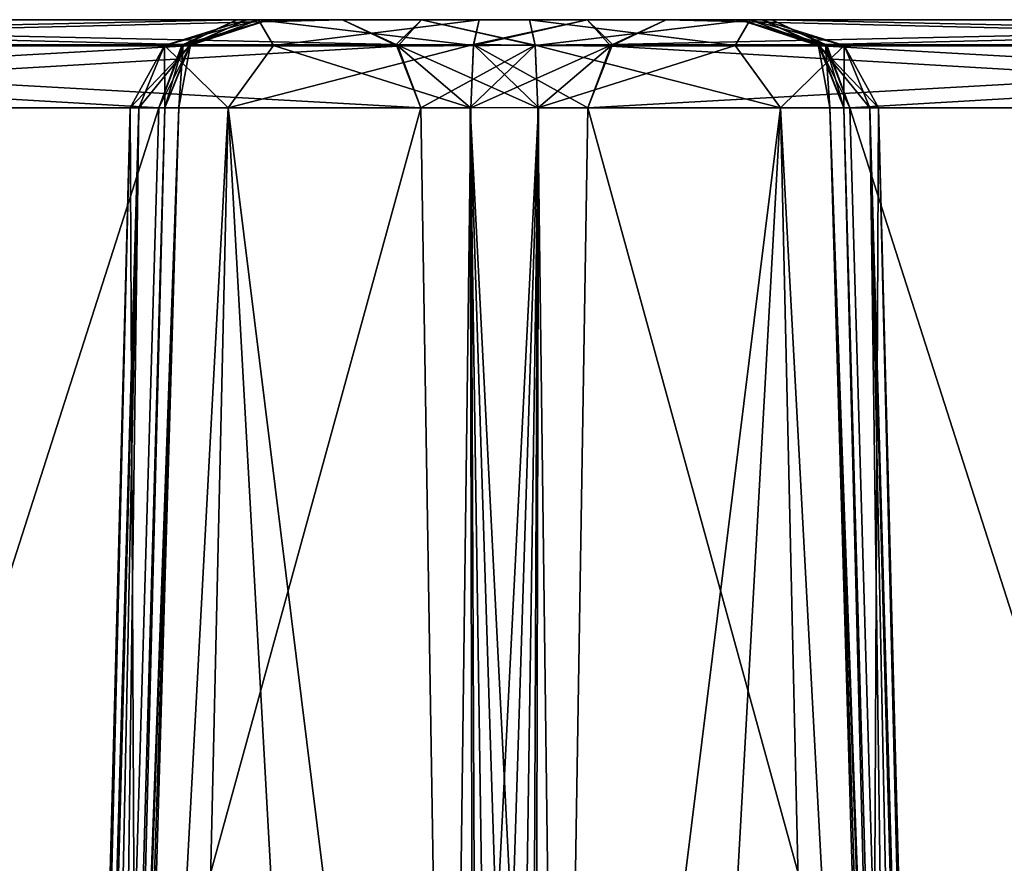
# Model space of a CAD drawing. Header units: inches. Extents: x -10 to 10, y -2.3 to 4.3.
# Tile 347 of 656: x -6.661 to -6.334, y 0.57 to 0.85. Entities that reach past the tile are written whole.
import ezdxf

# ---------------------------------------------------------------- set-up
doc = ezdxf.new("R2010")
doc.units = ezdxf.units.IN
doc.header["$LTSCALE"] = 65.185185
doc.header["$MEASUREMENT"] = 0
for name, color, linetype in [('7328', 7, 'CONTINUOUS'), ('7329', 7, 'CONTINUOUS'), ('7330', 7, 'CONTINUOUS'), ('7331', 7, 'CONTINUOUS'), ('7332', 7, 'CONTINUOUS'), ('7333', 7, 'CONTINUOUS'), ('7334', 7, 'CONTINUOUS'), ('7335', 7, 'CONTINUOUS'), ('7336', 7, 'CONTINUOUS'), ('7337', 7, 'CONTINUOUS'), ('7342', 7, 'CONTINUOUS'), ('7348', 7, 'CONTINUOUS'), ('7349', 7, 'CONTINUOUS'), ('7387', 7, 'CONTINUOUS'), ('7388', 7, 'CONTINUOUS'), ('7389', 7, 'CONTINUOUS'), ('7390', 7, 'CONTINUOUS'), ('7391', 7, 'CONTINUOUS'), ('7392', 7, 'CONTINUOUS'), ('7393', 7, 'CONTINUOUS'), ('7394', 7, 'CONTINUOUS'), ('7395', 7, 'CONTINUOUS'), ('7410', 7, 'CONTINUOUS'), ('7411', 7, 'CONTINUOUS'), ('7412', 7, 'CONTINUOUS'), ('7413', 7, 'CONTINUOUS'), ('7414', 7, 'CONTINUOUS'), ('7415', 7, 'CONTINUOUS'), ('7416', 7, 'CONTINUOUS'), ('7417', 7, 'CONTINUOUS'), ('7418', 7, 'CONTINUOUS'), ('7433', 7, 'CONTINUOUS'), ('7434', 7, 'CONTINUOUS'), ('7457', 7, 'CONTINUOUS'), ('7458', 7, 'CONTINUOUS'), ('7459', 7, 'CONTINUOUS'), ('7460', 7, 'CONTINUOUS'), ('7461', 7, 'CONTINUOUS'), ('7462', 7, 'CONTINUOUS'), ('7463', 7, 'CONTINUOUS'), ('7464', 7, 'CONTINUOUS')]:
    doc.layers.add(name, color=color, linetype=linetype)

msp = doc.modelspace()

# ---------------------------------------------------------------- linework, layer by layer
at = {"layer": '7328', "linetype": 'CONTINUOUS'}
for points in [[(-6.38527, 0.82079, 1.70268), (-6.35102, -0.355, 1.70493), (-6.02776, 0.82079, 1.08346), (-6.38527, 0.82079, 1.70268)], [(-6.35102, -0.355, 1.70493), (-6.00869, -0.355, 1.112), (-6.02776, 0.82079, 1.08346), (-6.35102, -0.355, 1.70493)]]:
    msp.add_3dface(points, dxfattribs=at)
at = {"layer": '7329', "linetype": 'CONTINUOUS'}
for points in [[(-6.05374, 0.85, 1.06846), (-6.41124, 0.85, 1.68768), (-6.39339, 0.8418, 1.69799), (-6.05374, 0.85, 1.06846)], [(-6.05374, 0.85, 1.06846), (-6.39339, 0.8418, 1.69799), (-6.03533, 0.84118, 1.07909), (-6.05374, 0.85, 1.06846)], [(-6.39339, 0.8418, 1.69799), (-6.38527, 0.82079, 1.70268), (-6.03533, 0.84118, 1.07909), (-6.39339, 0.8418, 1.69799)], [(-6.38527, 0.82079, 1.70268), (-6.02776, 0.82079, 1.08346), (-6.03533, 0.84118, 1.07909), (-6.38527, 0.82079, 1.70268)]]:
    msp.add_3dface(points, dxfattribs=at)
at = {"layer": '7330', "linetype": 'CONTINUOUS'}
for points in [[(-6.41124, 0.85, 1.68768), (-6.42186, 0.85, 1.7241), (-6.39339, 0.8418, 1.69799), (-6.41124, 0.85, 1.68768)], [(-6.42186, 0.85, 1.7241), (-6.41453, 0.85, 1.76132), (-6.39525, 0.84118, 1.75238), (-6.42186, 0.85, 1.7241)], [(-6.42186, 0.85, 1.7241), (-6.39525, 0.84118, 1.75238), (-6.39339, 0.8418, 1.69799), (-6.42186, 0.85, 1.7241)], [(-6.39525, 0.84118, 1.75238), (-6.38732, 0.82079, 1.7487), (-6.39339, 0.8418, 1.69799), (-6.39525, 0.84118, 1.75238)], [(-6.39339, 0.8418, 1.69799), (-6.38732, 0.82079, 1.7487), (-6.39192, 0.82088, 1.72544), (-6.39339, 0.8418, 1.69799)], [(-6.38527, 0.82079, 1.70268), (-6.39339, 0.8418, 1.69799), (-6.39192, 0.82088, 1.72544), (-6.38527, 0.82079, 1.70268)]]:
    msp.add_3dface(points, dxfattribs=at)
at = {"layer": '7331', "linetype": 'CONTINUOUS'}
for points in [[(-6.35753, -0.35522, 1.72569), (-6.35102, -0.355, 1.70493), (-6.39192, 0.82088, 1.72544), (-6.35753, -0.35522, 1.72569)], [(-6.35102, -0.355, 1.70493), (-6.38527, 0.82079, 1.70268), (-6.39192, 0.82088, 1.72544), (-6.35102, -0.355, 1.70493)], [(-6.38732, 0.82079, 1.7487), (-6.35753, -0.35522, 1.72569), (-6.39192, 0.82088, 1.72544), (-6.38732, 0.82079, 1.7487)], [(-6.35753, -0.35522, 1.72569), (-6.38732, 0.82079, 1.7487), (-6.37085, 0.2322, 1.74793), (-6.35753, -0.35522, 1.72569)]]:
    msp.add_3dface(points, dxfattribs=at)
at = {"layer": '7332', "linetype": 'CONTINUOUS'}
for points in [[(-6.48893, 0.82079, 1.92469), (-6.48136, 0.2322, 1.93935), (-6.40834, 0.82079, 1.8848), (-6.48893, 0.82079, 1.92469)], [(-6.48136, 0.2322, 1.93935), (-6.47384, -0.355, 1.95375), (-6.40834, 0.82079, 1.8848), (-6.48136, 0.2322, 1.93935)], [(-6.47384, -0.355, 1.95375), (-6.38149, -0.355, 1.90088), (-6.40834, 0.82079, 1.8848), (-6.47384, -0.355, 1.95375)], [(-6.38149, -0.355, 1.90088), (-6.345, -0.355, 1.80097), (-6.40834, 0.82079, 1.8848), (-6.38149, -0.355, 1.90088)], [(-6.345, -0.355, 1.80097), (-6.37579, 0.82079, 1.80097), (-6.40834, 0.82079, 1.8848), (-6.345, -0.355, 1.80097)], [(-6.38732, 0.82079, 1.7487), (-6.37871, 0.82079, 1.77421), (-6.37085, 0.2322, 1.74793), (-6.38732, 0.82079, 1.7487)], [(-6.34742, -0.355, 1.77369), (-6.35461, -0.355, 1.74724), (-6.37871, 0.82079, 1.77421), (-6.34742, -0.355, 1.77369)], [(-6.37871, 0.82079, 1.77421), (-6.35461, -0.355, 1.74724), (-6.37085, 0.2322, 1.74793), (-6.37871, 0.82079, 1.77421)], [(-6.37579, 0.82079, 1.80097), (-6.34742, -0.355, 1.77369), (-6.37871, 0.82079, 1.77421), (-6.37579, 0.82079, 1.80097)], [(-6.345, -0.355, 1.80097), (-6.34742, -0.355, 1.77369), (-6.37579, 0.82079, 1.80097), (-6.345, -0.355, 1.80097)]]:
    msp.add_3dface(points, dxfattribs=at)
at = {"layer": '7333', "linetype": 'CONTINUOUS'}
for points in [[(-6.41844, 0.85, 1.84807), (-6.49161, 0.85, 1.89482), (-6.42339, 0.84149, 1.88695), (-6.41844, 0.85, 1.84807)], [(-6.49161, 0.85, 1.89482), (-6.48974, 0.8415, 1.91566), (-6.42339, 0.84149, 1.88695), (-6.49161, 0.85, 1.89482)], [(-6.41844, 0.85, 1.84807), (-6.42339, 0.84149, 1.88695), (-6.38724, 0.84149, 1.82433), (-6.41844, 0.85, 1.84807)], [(-6.41453, 0.85, 1.76132), (-6.41844, 0.85, 1.84807), (-6.39525, 0.84118, 1.75238), (-6.41453, 0.85, 1.76132)], [(-6.41844, 0.85, 1.84807), (-6.38724, 0.84149, 1.82433), (-6.39525, 0.84118, 1.75238), (-6.41844, 0.85, 1.84807)], [(-6.48974, 0.8415, 1.91566), (-6.48893, 0.82079, 1.92469), (-6.40834, 0.82079, 1.8848), (-6.48974, 0.8415, 1.91566)], [(-6.48974, 0.8415, 1.91566), (-6.40834, 0.82079, 1.8848), (-6.42339, 0.84149, 1.88695), (-6.48974, 0.8415, 1.91566)], [(-6.42339, 0.84149, 1.88695), (-6.40834, 0.82079, 1.8848), (-6.38724, 0.84149, 1.82433), (-6.42339, 0.84149, 1.88695)], [(-6.40834, 0.82079, 1.8848), (-6.37579, 0.82079, 1.80097), (-6.38724, 0.84149, 1.82433), (-6.40834, 0.82079, 1.8848)], [(-6.38724, 0.84149, 1.82433), (-6.38732, 0.82079, 1.7487), (-6.39525, 0.84118, 1.75238), (-6.38724, 0.84149, 1.82433)], [(-6.37871, 0.82079, 1.77421), (-6.38732, 0.82079, 1.7487), (-6.38724, 0.84149, 1.82433), (-6.37871, 0.82079, 1.77421)], [(-6.37579, 0.82079, 1.80097), (-6.37871, 0.82079, 1.77421), (-6.38724, 0.84149, 1.82433), (-6.37579, 0.82079, 1.80097)]]:
    msp.add_3dface(points, dxfattribs=at)
at = {"layer": '7334', "linetype": 'CONTINUOUS'}
for points in [[(-6.5275, 0.85, 1.90708), (-6.55374, 0.85, 1.93449), (-6.53533, 0.84118, 1.94511), (-6.5275, 0.85, 1.90708)], [(-6.5275, 0.85, 1.90708), (-6.53533, 0.84118, 1.94511), (-6.48974, 0.8415, 1.91566), (-6.5275, 0.85, 1.90708)], [(-6.49161, 0.85, 1.89482), (-6.5275, 0.85, 1.90708), (-6.48974, 0.8415, 1.91566), (-6.49161, 0.85, 1.89482)], [(-6.53533, 0.84118, 1.94511), (-6.52776, 0.82079, 1.94948), (-6.48974, 0.8415, 1.91566), (-6.53533, 0.84118, 1.94511)], [(-6.48974, 0.8415, 1.91566), (-6.52776, 0.82079, 1.94948), (-6.51138, 0.82088, 1.93234), (-6.48974, 0.8415, 1.91566)], [(-6.48893, 0.82079, 1.92469), (-6.48974, 0.8415, 1.91566), (-6.51138, 0.82088, 1.93234), (-6.48893, 0.82079, 1.92469)]]:
    msp.add_3dface(points, dxfattribs=at)
at = {"layer": '7335', "linetype": 'CONTINUOUS'}
for points in [[(-6.52776, 0.82079, 1.94948), (-6.50869, -0.355, 1.97802), (-6.51138, 0.82088, 1.93234), (-6.52776, 0.82079, 1.94948)], [(-6.49397, -0.35518, 1.96201), (-6.47384, -0.355, 1.95375), (-6.51138, 0.82088, 1.93234), (-6.49397, -0.35518, 1.96201)], [(-6.51138, 0.82088, 1.93234), (-6.47384, -0.355, 1.95375), (-6.48136, 0.2322, 1.93935), (-6.51138, 0.82088, 1.93234)], [(-6.50869, -0.355, 1.97802), (-6.49397, -0.35518, 1.96201), (-6.51138, 0.82088, 1.93234), (-6.50869, -0.355, 1.97802)], [(-6.48893, 0.82079, 1.92469), (-6.51138, 0.82088, 1.93234), (-6.48136, 0.2322, 1.93935), (-6.48893, 0.82079, 1.92469)]]:
    msp.add_3dface(points, dxfattribs=at)
at = {"layer": '7336', "linetype": 'CONTINUOUS'}
for points in [[(-6.88527, 0.82079, 2.5687), (-6.85102, -0.355, 2.57095), (-6.52776, 0.82079, 1.94948), (-6.88527, 0.82079, 2.5687)], [(-6.85102, -0.355, 2.57095), (-6.50869, -0.355, 1.97802), (-6.52776, 0.82079, 1.94948), (-6.85102, -0.355, 2.57095)]]:
    msp.add_3dface(points, dxfattribs=at)
at = {"layer": '7337', "linetype": 'CONTINUOUS'}
for points in [[(-6.91124, 0.85, 2.55371), (-6.89339, 0.8418, 2.56401), (-6.55374, 0.85, 1.93449), (-6.91124, 0.85, 2.55371)], [(-6.55374, 0.85, 1.93449), (-6.89339, 0.8418, 2.56401), (-6.53533, 0.84118, 1.94511), (-6.55374, 0.85, 1.93449)], [(-6.89339, 0.8418, 2.56401), (-6.88527, 0.82079, 2.5687), (-6.53533, 0.84118, 1.94511), (-6.89339, 0.8418, 2.56401)], [(-6.88527, 0.82079, 2.5687), (-6.52776, 0.82079, 1.94948), (-6.53533, 0.84118, 1.94511), (-6.88527, 0.82079, 2.5687)]]:
    msp.add_3dface(points, dxfattribs=at)
at = {"layer": '7342', "linetype": 'CONTINUOUS'}
for points in [[(-6.94626, 0.85, 2.53349), (-6.91124, 0.85, 2.55371), (-6.55374, 0.85, 1.93449), (-6.94626, 0.85, 2.53349)], [(-6.58876, 0.85, 1.91427), (-6.94626, 0.85, 2.53349), (-6.55374, 0.85, 1.93449), (-6.58876, 0.85, 1.91427)], [(-6.94626, 0.85, -2.53154), (-6.58876, 0.85, -1.91232), (-6.55374, 0.85, -1.93254), (-6.94626, 0.85, -2.53154)], [(-6.91124, 0.85, -2.55176), (-6.94626, 0.85, -2.53154), (-6.55374, 0.85, -1.93254), (-6.91124, 0.85, -2.55176)], [(-6.57814, 0.85, 1.87785), (-6.58876, 0.85, 1.91427), (-6.49161, 0.85, 1.89482), (-6.57814, 0.85, 1.87785)], [(-6.49161, 0.85, 1.89482), (-6.58876, 0.85, 1.91427), (-6.5275, 0.85, 1.90708), (-6.49161, 0.85, 1.89482)], [(-6.5275, 0.85, 1.90708), (-6.58876, 0.85, 1.91427), (-6.55374, 0.85, 1.93449), (-6.5275, 0.85, 1.90708)], [(-6.58876, 0.85, -1.91232), (-6.57814, 0.85, -1.8759), (-6.52751, 0.85, -1.90514), (-6.58876, 0.85, -1.91232)], [(-6.55374, 0.85, -1.93254), (-6.58876, 0.85, -1.91232), (-6.52751, 0.85, -1.90514), (-6.55374, 0.85, -1.93254)], [(-6.58547, 0.85, 1.84063), (-6.57814, 0.85, 1.87785), (-6.41844, 0.85, 1.84807), (-6.58547, 0.85, 1.84063)], [(-6.58156, 0.85, 1.75388), (-6.58547, 0.85, 1.84063), (-6.41453, 0.85, 1.76132), (-6.58156, 0.85, 1.75388)], [(-6.41453, 0.85, 1.76132), (-6.58547, 0.85, 1.84063), (-6.41844, 0.85, 1.84807), (-6.41453, 0.85, 1.76132)], [(-6.58547, 0.85, -1.83868), (-6.58156, 0.85, -1.75194), (-6.41453, 0.85, -1.75937), (-6.58547, 0.85, -1.83868)], [(-6.57814, 0.85, -1.8759), (-6.58547, 0.85, -1.83868), (-6.41844, 0.85, -1.84611), (-6.57814, 0.85, -1.8759)], [(-6.41844, 0.85, -1.84611), (-6.58547, 0.85, -1.83868), (-6.41453, 0.85, -1.75937), (-6.41844, 0.85, -1.84611)], [(-6.50839, 0.85, 1.70713), (-6.58156, 0.85, 1.75388), (-6.42186, 0.85, 1.7241), (-6.50839, 0.85, 1.70713)], [(-6.42186, 0.85, 1.7241), (-6.58156, 0.85, 1.75388), (-6.41453, 0.85, 1.76132), (-6.42186, 0.85, 1.7241)], [(-6.58156, 0.85, -1.75194), (-6.50839, 0.85, -1.70518), (-6.42186, 0.85, -1.72215), (-6.58156, 0.85, -1.75194)], [(-6.41453, 0.85, -1.75937), (-6.58156, 0.85, -1.75194), (-6.42186, 0.85, -1.72215), (-6.41453, 0.85, -1.75937)], [(-6.41844, 0.85, 1.84807), (-6.57814, 0.85, 1.87785), (-6.49161, 0.85, 1.89482), (-6.41844, 0.85, 1.84807)], [(-6.52751, 0.85, -1.90514), (-6.57814, 0.85, -1.8759), (-6.49161, 0.85, -1.89287), (-6.52751, 0.85, -1.90514)], [(-6.49161, 0.85, -1.89287), (-6.57814, 0.85, -1.8759), (-6.41844, 0.85, -1.84611), (-6.49161, 0.85, -1.89287)], [(-6.4725, 0.85, 1.69486), (-6.50839, 0.85, 1.70713), (-6.41124, 0.85, 1.68768), (-6.4725, 0.85, 1.69486)], [(-6.41124, 0.85, 1.68768), (-6.50839, 0.85, 1.70713), (-6.42186, 0.85, 1.7241), (-6.41124, 0.85, 1.68768)], [(-6.50839, 0.85, -1.70518), (-6.47249, 0.85, -1.69291), (-6.42186, 0.85, -1.72215), (-6.50839, 0.85, -1.70518)], [(-6.44626, 0.85, 1.66746), (-6.4725, 0.85, 1.69486), (-6.41124, 0.85, 1.68768), (-6.44626, 0.85, 1.66746)], [(-6.47249, 0.85, -1.69291), (-6.44626, 0.85, -1.66551), (-6.41124, 0.85, -1.68573), (-6.47249, 0.85, -1.69291)], [(-6.42186, 0.85, -1.72215), (-6.47249, 0.85, -1.69291), (-6.41124, 0.85, -1.68573), (-6.42186, 0.85, -1.72215)], [(-6.08876, 0.85, 1.04824), (-6.44626, 0.85, 1.66746), (-6.05374, 0.85, 1.06846), (-6.08876, 0.85, 1.04824)], [(-6.05374, 0.85, 1.06846), (-6.44626, 0.85, 1.66746), (-6.41124, 0.85, 1.68768), (-6.05374, 0.85, 1.06846)], [(-6.44626, 0.85, -1.66551), (-6.08876, 0.85, -1.04629), (-6.05374, 0.85, -1.06652), (-6.44626, 0.85, -1.66551)], [(-6.41124, 0.85, -1.68573), (-6.44626, 0.85, -1.66551), (-6.05374, 0.85, -1.06652), (-6.41124, 0.85, -1.68573)]]:
    msp.add_3dface(points, dxfattribs=at)
at = {"layer": '7348', "linetype": 'CONTINUOUS'}
for points in [[(-6.96467, 0.84118, 2.52286), (-6.94626, 0.85, 2.53349), (-6.60661, 0.8418, 1.90396), (-6.96467, 0.84118, 2.52286)], [(-6.94626, 0.85, 2.53349), (-6.58876, 0.85, 1.91427), (-6.60661, 0.8418, 1.90396), (-6.94626, 0.85, 2.53349)], [(-6.97224, 0.82079, 2.51849), (-6.96467, 0.84118, 2.52286), (-6.61473, 0.82079, 1.89927), (-6.97224, 0.82079, 2.51849)], [(-6.61473, 0.82079, 1.89927), (-6.96467, 0.84118, 2.52286), (-6.60661, 0.8418, 1.90396), (-6.61473, 0.82079, 1.89927)]]:
    msp.add_3dface(points, dxfattribs=at)
at = {"layer": '7349', "linetype": 'CONTINUOUS'}
for points in [[(-6.99131, -0.355, 2.48995), (-6.97224, 0.82079, 2.51849), (-6.64898, -0.355, 1.89702), (-6.99131, -0.355, 2.48995)], [(-6.97224, 0.82079, 2.51849), (-6.61473, 0.82079, 1.89927), (-6.64898, -0.355, 1.89702), (-6.97224, 0.82079, 2.51849)]]:
    msp.add_3dface(points, dxfattribs=at)
at = {"layer": '7387', "linetype": 'CONTINUOUS'}
for points in [[(-6.99131, -0.355, -2.488), (-6.64898, -0.355, -1.89507), (-6.61473, 0.82079, -1.89732), (-6.99131, -0.355, -2.488)], [(-6.97224, 0.82079, -2.51654), (-6.99131, -0.355, -2.488), (-6.61473, 0.82079, -1.89732), (-6.97224, 0.82079, -2.51654)]]:
    msp.add_3dface(points, dxfattribs=at)
at = {"layer": '7388', "linetype": 'CONTINUOUS'}
for points in [[(-6.58876, 0.85, -1.91232), (-6.94626, 0.85, -2.53154), (-6.96412, 0.8418, -2.52123), (-6.58876, 0.85, -1.91232)], [(-6.58876, 0.85, -1.91232), (-6.96412, 0.8418, -2.52123), (-6.60716, 0.84118, -1.90169), (-6.58876, 0.85, -1.91232)], [(-6.96412, 0.8418, -2.52123), (-6.97224, 0.82079, -2.51654), (-6.60716, 0.84118, -1.90169), (-6.96412, 0.8418, -2.52123)], [(-6.97224, 0.82079, -2.51654), (-6.61473, 0.82079, -1.89732), (-6.60716, 0.84118, -1.90169), (-6.97224, 0.82079, -2.51654)]]:
    msp.add_3dface(points, dxfattribs=at)
at = {"layer": '7389', "linetype": 'CONTINUOUS'}
for points in [[(-6.57814, 0.85, -1.8759), (-6.58876, 0.85, -1.91232), (-6.60716, 0.84118, -1.90169), (-6.57814, 0.85, -1.8759)], [(-6.57814, 0.85, -1.8759), (-6.60716, 0.84118, -1.90169), (-6.60417, 0.8418, -1.84735), (-6.57814, 0.85, -1.8759)], [(-6.58547, 0.85, -1.83868), (-6.57814, 0.85, -1.8759), (-6.60417, 0.8418, -1.84735), (-6.58547, 0.85, -1.83868)], [(-6.60716, 0.84118, -1.90169), (-6.61473, 0.82079, -1.89732), (-6.60417, 0.8418, -1.84735), (-6.60716, 0.84118, -1.90169)], [(-6.60417, 0.8418, -1.84735), (-6.61473, 0.82079, -1.89732), (-6.60808, 0.82088, -1.87456), (-6.60417, 0.8418, -1.84735)], [(-6.61268, 0.82079, -1.8513), (-6.60417, 0.8418, -1.84735), (-6.60808, 0.82088, -1.87456), (-6.61268, 0.82079, -1.8513)]]:
    msp.add_3dface(points, dxfattribs=at)
at = {"layer": '7390', "linetype": 'CONTINUOUS'}
for points in [[(-6.58156, 0.85, -1.75194), (-6.58547, 0.85, -1.83868), (-6.61276, 0.84149, -1.77567), (-6.58156, 0.85, -1.75194)], [(-6.58156, 0.85, -1.75194), (-6.61276, 0.84149, -1.77567), (-6.57661, 0.84149, -1.71305), (-6.58156, 0.85, -1.75194)], [(-6.58547, 0.85, -1.83868), (-6.60417, 0.8418, -1.84735), (-6.61276, 0.84149, -1.77567), (-6.58547, 0.85, -1.83868)], [(-6.50839, 0.85, -1.70518), (-6.58156, 0.85, -1.75194), (-6.51026, 0.84148, -1.68432), (-6.50839, 0.85, -1.70518)], [(-6.58156, 0.85, -1.75194), (-6.57661, 0.84149, -1.71305), (-6.51026, 0.84148, -1.68432), (-6.58156, 0.85, -1.75194)], [(-6.62421, 0.82079, -1.79903), (-6.60417, 0.8418, -1.84735), (-6.62129, 0.82079, -1.82579), (-6.62421, 0.82079, -1.79903)], [(-6.60417, 0.8418, -1.84735), (-6.62421, 0.82079, -1.79903), (-6.61276, 0.84149, -1.77567), (-6.60417, 0.8418, -1.84735)], [(-6.62421, 0.82079, -1.79903), (-6.59166, 0.82079, -1.7152), (-6.61276, 0.84149, -1.77567), (-6.62421, 0.82079, -1.79903)], [(-6.60417, 0.8418, -1.84735), (-6.61268, 0.82079, -1.8513), (-6.62129, 0.82079, -1.82579), (-6.60417, 0.8418, -1.84735)], [(-6.61276, 0.84149, -1.77567), (-6.59166, 0.82079, -1.7152), (-6.57661, 0.84149, -1.71305), (-6.61276, 0.84149, -1.77567)], [(-6.59166, 0.82079, -1.7152), (-6.51107, 0.82079, -1.67531), (-6.57661, 0.84149, -1.71305), (-6.59166, 0.82079, -1.7152)], [(-6.57661, 0.84149, -1.71305), (-6.51107, 0.82079, -1.67531), (-6.51026, 0.84148, -1.68432), (-6.57661, 0.84149, -1.71305)]]:
    msp.add_3dface(points, dxfattribs=at)
at = {"layer": '7391', "linetype": 'CONTINUOUS'}
for points in [[(-6.65258, -0.355, -1.82631), (-6.655, -0.355, -1.79903), (-6.62129, 0.82079, -1.82579), (-6.65258, -0.355, -1.82631)], [(-6.655, -0.355, -1.79903), (-6.61851, -0.355, -1.69912), (-6.62421, 0.82079, -1.79903), (-6.655, -0.355, -1.79903)], [(-6.655, -0.355, -1.79903), (-6.62421, 0.82079, -1.79903), (-6.62129, 0.82079, -1.82579), (-6.655, -0.355, -1.79903)], [(-6.64539, -0.355, -1.85276), (-6.65258, -0.355, -1.82631), (-6.62129, 0.82079, -1.82579), (-6.64539, -0.355, -1.85276)], [(-6.64539, -0.355, -1.85276), (-6.62129, 0.82079, -1.82579), (-6.62915, 0.2322, -1.85207), (-6.64539, -0.355, -1.85276)], [(-6.62129, 0.82079, -1.82579), (-6.61268, 0.82079, -1.8513), (-6.62915, 0.2322, -1.85207), (-6.62129, 0.82079, -1.82579)], [(-6.61851, -0.355, -1.69912), (-6.59166, 0.82079, -1.7152), (-6.62421, 0.82079, -1.79903), (-6.61851, -0.355, -1.69912)], [(-6.61851, -0.355, -1.69912), (-6.52616, -0.355, -1.64625), (-6.59166, 0.82079, -1.7152), (-6.61851, -0.355, -1.69912)], [(-6.59166, 0.82079, -1.7152), (-6.52616, -0.355, -1.64625), (-6.51864, 0.2322, -1.66065), (-6.59166, 0.82079, -1.7152)], [(-6.51107, 0.82079, -1.67531), (-6.59166, 0.82079, -1.7152), (-6.51864, 0.2322, -1.66065), (-6.51107, 0.82079, -1.67531)]]:
    msp.add_3dface(points, dxfattribs=at)
at = {"layer": '7392', "linetype": 'CONTINUOUS'}
for points in [[(-6.50603, -0.35522, -1.63799), (-6.51107, 0.82079, -1.67531), (-6.51864, 0.2322, -1.66065), (-6.50603, -0.35522, -1.63799)], [(-6.51107, 0.82079, -1.67531), (-6.50603, -0.35522, -1.63799), (-6.48862, 0.82088, -1.66766), (-6.51107, 0.82079, -1.67531)], [(-6.50603, -0.35522, -1.63799), (-6.49131, -0.355, -1.62198), (-6.48862, 0.82088, -1.66766), (-6.50603, -0.35522, -1.63799)], [(-6.48862, 0.82088, -1.66766), (-6.49131, -0.355, -1.62198), (-6.47224, 0.82079, -1.65052), (-6.48862, 0.82088, -1.66766)]]:
    msp.add_3dface(points, dxfattribs=at)
at = {"layer": '7393', "linetype": 'CONTINUOUS'}
for points in [[(-6.47249, 0.85, -1.69291), (-6.50839, 0.85, -1.70518), (-6.51026, 0.84148, -1.68432), (-6.47249, 0.85, -1.69291)], [(-6.47249, 0.85, -1.69291), (-6.51026, 0.84148, -1.68432), (-6.46412, 0.8418, -1.6552), (-6.47249, 0.85, -1.69291)], [(-6.44626, 0.85, -1.66551), (-6.47249, 0.85, -1.69291), (-6.46412, 0.8418, -1.6552), (-6.44626, 0.85, -1.66551)], [(-6.51026, 0.84148, -1.68432), (-6.51107, 0.82079, -1.67531), (-6.46412, 0.8418, -1.6552), (-6.51026, 0.84148, -1.68432)], [(-6.51107, 0.82079, -1.67531), (-6.48862, 0.82088, -1.66766), (-6.46412, 0.8418, -1.6552), (-6.51107, 0.82079, -1.67531)], [(-6.48862, 0.82088, -1.66766), (-6.47224, 0.82079, -1.65052), (-6.46412, 0.8418, -1.6552), (-6.48862, 0.82088, -1.66766)]]:
    msp.add_3dface(points, dxfattribs=at)
at = {"layer": '7394', "linetype": 'CONTINUOUS'}
for points in [[(-6.08876, 0.85, -1.04629), (-6.44626, 0.85, -1.66551), (-6.46412, 0.8418, -1.6552), (-6.08876, 0.85, -1.04629)], [(-6.08876, 0.85, -1.04629), (-6.46412, 0.8418, -1.6552), (-6.10716, 0.84118, -1.03567), (-6.08876, 0.85, -1.04629)], [(-6.46412, 0.8418, -1.6552), (-6.47224, 0.82079, -1.65052), (-6.10716, 0.84118, -1.03567), (-6.46412, 0.8418, -1.6552)], [(-6.47224, 0.82079, -1.65052), (-6.11473, 0.82079, -1.0313), (-6.10716, 0.84118, -1.03567), (-6.47224, 0.82079, -1.65052)]]:
    msp.add_3dface(points, dxfattribs=at)
at = {"layer": '7395', "linetype": 'CONTINUOUS'}
for points in [[(-6.49131, -0.355, -1.62198), (-6.14898, -0.355, -1.02905), (-6.11473, 0.82079, -1.0313), (-6.49131, -0.355, -1.62198)], [(-6.47224, 0.82079, -1.65052), (-6.49131, -0.355, -1.62198), (-6.11473, 0.82079, -1.0313), (-6.47224, 0.82079, -1.65052)]]:
    msp.add_3dface(points, dxfattribs=at)
at = {"layer": '7410', "linetype": 'CONTINUOUS'}
for points in [[(-6.44626, 0.85, 1.66746), (-6.10661, 0.8418, 1.03794), (-6.46467, 0.84118, 1.65684), (-6.44626, 0.85, 1.66746)], [(-6.44626, 0.85, 1.66746), (-6.08876, 0.85, 1.04824), (-6.10661, 0.8418, 1.03794), (-6.44626, 0.85, 1.66746)], [(-6.11473, 0.82079, 1.03325), (-6.47224, 0.82079, 1.65247), (-6.46467, 0.84118, 1.65684), (-6.11473, 0.82079, 1.03325)], [(-6.10661, 0.8418, 1.03794), (-6.11473, 0.82079, 1.03325), (-6.46467, 0.84118, 1.65684), (-6.10661, 0.8418, 1.03794)]]:
    msp.add_3dface(points, dxfattribs=at)
at = {"layer": '7411', "linetype": 'CONTINUOUS'}
for points in [[(-6.14898, -0.355, 1.031), (-6.49131, -0.355, 1.62393), (-6.47224, 0.82079, 1.65247), (-6.14898, -0.355, 1.031)], [(-6.11473, 0.82079, 1.03325), (-6.14898, -0.355, 1.031), (-6.47224, 0.82079, 1.65247), (-6.11473, 0.82079, 1.03325)]]:
    msp.add_3dface(points, dxfattribs=at)
at = {"layer": '7412', "linetype": 'CONTINUOUS'}
for points in [[(-6.50603, -0.35518, 1.63994), (-6.52616, -0.355, 1.6482), (-6.48862, 0.82088, 1.66961), (-6.50603, -0.35518, 1.63994)], [(-6.48862, 0.82088, 1.66961), (-6.52616, -0.355, 1.6482), (-6.51864, 0.2322, 1.6626), (-6.48862, 0.82088, 1.66961)], [(-6.51107, 0.82079, 1.67726), (-6.48862, 0.82088, 1.66961), (-6.51864, 0.2322, 1.6626), (-6.51107, 0.82079, 1.67726)], [(-6.49131, -0.355, 1.62393), (-6.50603, -0.35518, 1.63994), (-6.48862, 0.82088, 1.66961), (-6.49131, -0.355, 1.62393)], [(-6.47224, 0.82079, 1.65247), (-6.49131, -0.355, 1.62393), (-6.48862, 0.82088, 1.66961), (-6.47224, 0.82079, 1.65247)]]:
    msp.add_3dface(points, dxfattribs=at)
at = {"layer": '7413', "linetype": 'CONTINUOUS'}
for points in [[(-6.50839, 0.85, 1.70713), (-6.4725, 0.85, 1.69486), (-6.51023, 0.8418, 1.6866), (-6.50839, 0.85, 1.70713)], [(-6.4725, 0.85, 1.69486), (-6.46467, 0.84118, 1.65684), (-6.51023, 0.8418, 1.6866), (-6.4725, 0.85, 1.69486)], [(-6.4725, 0.85, 1.69486), (-6.44626, 0.85, 1.66746), (-6.46467, 0.84118, 1.65684), (-6.4725, 0.85, 1.69486)], [(-6.48862, 0.82088, 1.66961), (-6.51107, 0.82079, 1.67726), (-6.51023, 0.8418, 1.6866), (-6.48862, 0.82088, 1.66961)], [(-6.46467, 0.84118, 1.65684), (-6.47224, 0.82079, 1.65247), (-6.51023, 0.8418, 1.6866), (-6.46467, 0.84118, 1.65684)], [(-6.47224, 0.82079, 1.65247), (-6.48862, 0.82088, 1.66961), (-6.51023, 0.8418, 1.6866), (-6.47224, 0.82079, 1.65247)]]:
    msp.add_3dface(points, dxfattribs=at)
at = {"layer": '7414', "linetype": 'CONTINUOUS'}
for points in [[(-6.58156, 0.85, 1.75388), (-6.57661, 0.84149, 1.715), (-6.61276, 0.84149, 1.77761), (-6.58156, 0.85, 1.75388)], [(-6.58156, 0.85, 1.75388), (-6.61276, 0.84149, 1.77761), (-6.60447, 0.84148, 1.84944), (-6.58156, 0.85, 1.75388)], [(-6.58547, 0.85, 1.84063), (-6.58156, 0.85, 1.75388), (-6.60447, 0.84148, 1.84944), (-6.58547, 0.85, 1.84063)], [(-6.58156, 0.85, 1.75388), (-6.50839, 0.85, 1.70713), (-6.57661, 0.84149, 1.715), (-6.58156, 0.85, 1.75388)], [(-6.50839, 0.85, 1.70713), (-6.51023, 0.8418, 1.6866), (-6.57661, 0.84149, 1.715), (-6.50839, 0.85, 1.70713)], [(-6.62421, 0.82079, 1.80097), (-6.62129, 0.82079, 1.82774), (-6.61276, 0.84149, 1.77761), (-6.62421, 0.82079, 1.80097)], [(-6.59166, 0.82079, 1.71715), (-6.62421, 0.82079, 1.80097), (-6.61276, 0.84149, 1.77761), (-6.59166, 0.82079, 1.71715)], [(-6.62129, 0.82079, 1.82774), (-6.61268, 0.82079, 1.85325), (-6.61276, 0.84149, 1.77761), (-6.62129, 0.82079, 1.82774)], [(-6.61276, 0.84149, 1.77761), (-6.61268, 0.82079, 1.85325), (-6.60447, 0.84148, 1.84944), (-6.61276, 0.84149, 1.77761)], [(-6.57661, 0.84149, 1.715), (-6.59166, 0.82079, 1.71715), (-6.61276, 0.84149, 1.77761), (-6.57661, 0.84149, 1.715)], [(-6.51023, 0.8418, 1.6866), (-6.51107, 0.82079, 1.67726), (-6.59166, 0.82079, 1.71715), (-6.51023, 0.8418, 1.6866)], [(-6.51023, 0.8418, 1.6866), (-6.59166, 0.82079, 1.71715), (-6.57661, 0.84149, 1.715), (-6.51023, 0.8418, 1.6866)]]:
    msp.add_3dface(points, dxfattribs=at)
at = {"layer": '7415', "linetype": 'CONTINUOUS'}
for points in [[(-6.61851, -0.355, 1.70107), (-6.655, -0.355, 1.80097), (-6.59166, 0.82079, 1.71715), (-6.61851, -0.355, 1.70107)], [(-6.655, -0.355, 1.80097), (-6.65258, -0.355, 1.82826), (-6.62421, 0.82079, 1.80097), (-6.655, -0.355, 1.80097)], [(-6.655, -0.355, 1.80097), (-6.62421, 0.82079, 1.80097), (-6.59166, 0.82079, 1.71715), (-6.655, -0.355, 1.80097)], [(-6.65258, -0.355, 1.82826), (-6.64539, -0.355, 1.85471), (-6.62129, 0.82079, 1.82774), (-6.65258, -0.355, 1.82826)], [(-6.65258, -0.355, 1.82826), (-6.62129, 0.82079, 1.82774), (-6.62421, 0.82079, 1.80097), (-6.65258, -0.355, 1.82826)], [(-6.62129, 0.82079, 1.82774), (-6.64539, -0.355, 1.85471), (-6.62915, 0.2322, 1.85402), (-6.62129, 0.82079, 1.82774)], [(-6.61268, 0.82079, 1.85325), (-6.62129, 0.82079, 1.82774), (-6.62915, 0.2322, 1.85402), (-6.61268, 0.82079, 1.85325)], [(-6.52616, -0.355, 1.6482), (-6.61851, -0.355, 1.70107), (-6.59166, 0.82079, 1.71715), (-6.52616, -0.355, 1.6482)], [(-6.51864, 0.2322, 1.6626), (-6.52616, -0.355, 1.6482), (-6.59166, 0.82079, 1.71715), (-6.51864, 0.2322, 1.6626)], [(-6.51107, 0.82079, 1.67726), (-6.51864, 0.2322, 1.6626), (-6.59166, 0.82079, 1.71715), (-6.51107, 0.82079, 1.67726)]]:
    msp.add_3dface(points, dxfattribs=at)
at = {"layer": '7416', "linetype": 'CONTINUOUS'}
for points in [[(-6.64898, -0.355, 1.89702), (-6.61473, 0.82079, 1.89927), (-6.60808, 0.82088, 1.87651), (-6.64898, -0.355, 1.89702)], [(-6.64247, -0.35522, 1.87627), (-6.64898, -0.355, 1.89702), (-6.60808, 0.82088, 1.87651), (-6.64247, -0.35522, 1.87627)], [(-6.61268, 0.82079, 1.85325), (-6.64247, -0.35522, 1.87627), (-6.60808, 0.82088, 1.87651), (-6.61268, 0.82079, 1.85325)], [(-6.64247, -0.35522, 1.87627), (-6.61268, 0.82079, 1.85325), (-6.62915, 0.2322, 1.85402), (-6.64247, -0.35522, 1.87627)]]:
    msp.add_3dface(points, dxfattribs=at)
at = {"layer": '7417', "linetype": 'CONTINUOUS'}
for points in [[(-6.58876, 0.85, 1.91427), (-6.57814, 0.85, 1.87785), (-6.60661, 0.8418, 1.90396), (-6.58876, 0.85, 1.91427)], [(-6.60661, 0.8418, 1.90396), (-6.57814, 0.85, 1.87785), (-6.60447, 0.84148, 1.84944), (-6.60661, 0.8418, 1.90396)], [(-6.57814, 0.85, 1.87785), (-6.58547, 0.85, 1.84063), (-6.60447, 0.84148, 1.84944), (-6.57814, 0.85, 1.87785)], [(-6.61473, 0.82079, 1.89927), (-6.60661, 0.8418, 1.90396), (-6.60808, 0.82088, 1.87651), (-6.61473, 0.82079, 1.89927)], [(-6.61268, 0.82079, 1.85325), (-6.60661, 0.8418, 1.90396), (-6.60447, 0.84148, 1.84944), (-6.61268, 0.82079, 1.85325)], [(-6.60661, 0.8418, 1.90396), (-6.61268, 0.82079, 1.85325), (-6.60808, 0.82088, 1.87651), (-6.60661, 0.8418, 1.90396)]]:
    msp.add_3dface(points, dxfattribs=at)
at = {"layer": '7418', "linetype": 'CONTINUOUS'}
for points in [[(-6.64898, -0.355, -1.89507), (-6.64247, -0.35518, -1.87432), (-6.60808, 0.82088, -1.87456), (-6.64898, -0.355, -1.89507)], [(-6.61473, 0.82079, -1.89732), (-6.64898, -0.355, -1.89507), (-6.60808, 0.82088, -1.87456), (-6.61473, 0.82079, -1.89732)], [(-6.64247, -0.35518, -1.87432), (-6.64539, -0.355, -1.85276), (-6.60808, 0.82088, -1.87456), (-6.64247, -0.35518, -1.87432)], [(-6.60808, 0.82088, -1.87456), (-6.64539, -0.355, -1.85276), (-6.62915, 0.2322, -1.85207), (-6.60808, 0.82088, -1.87456)], [(-6.61268, 0.82079, -1.8513), (-6.60808, 0.82088, -1.87456), (-6.62915, 0.2322, -1.85207), (-6.61268, 0.82079, -1.8513)]]:
    msp.add_3dface(points, dxfattribs=at)
at = {"layer": '7433', "linetype": 'CONTINUOUS'}
for points in [[(-6.91124, 0.85, -2.55176), (-6.55374, 0.85, -1.93254), (-6.53588, 0.8418, -1.94285), (-6.91124, 0.85, -2.55176)], [(-6.89284, 0.84118, -2.56238), (-6.91124, 0.85, -2.55176), (-6.53588, 0.8418, -1.94285), (-6.89284, 0.84118, -2.56238)], [(-6.52776, 0.82079, -1.94753), (-6.89284, 0.84118, -2.56238), (-6.53588, 0.8418, -1.94285), (-6.52776, 0.82079, -1.94753)], [(-6.88527, 0.82079, -2.56675), (-6.89284, 0.84118, -2.56238), (-6.52776, 0.82079, -1.94753), (-6.88527, 0.82079, -2.56675)]]:
    msp.add_3dface(points, dxfattribs=at)
at = {"layer": '7434', "linetype": 'CONTINUOUS'}
for points in [[(-6.85102, -0.355, -2.569), (-6.88527, 0.82079, -2.56675), (-6.50869, -0.355, -1.97607), (-6.85102, -0.355, -2.569)], [(-6.88527, 0.82079, -2.56675), (-6.52776, 0.82079, -1.94753), (-6.50869, -0.355, -1.97607), (-6.88527, 0.82079, -2.56675)]]:
    msp.add_3dface(points, dxfattribs=at)
at = {"layer": '7457', "linetype": 'CONTINUOUS'}
for points in [[(-6.41124, 0.85, -1.68573), (-6.05374, 0.85, -1.06652), (-6.03588, 0.8418, -1.07682), (-6.41124, 0.85, -1.68573)], [(-6.41124, 0.85, -1.68573), (-6.03588, 0.8418, -1.07682), (-6.39284, 0.84118, -1.69636), (-6.41124, 0.85, -1.68573)], [(-6.03588, 0.8418, -1.07682), (-6.02776, 0.82079, -1.08151), (-6.39284, 0.84118, -1.69636), (-6.03588, 0.8418, -1.07682)], [(-6.39284, 0.84118, -1.69636), (-6.02776, 0.82079, -1.08151), (-6.38527, 0.82079, -1.70073), (-6.39284, 0.84118, -1.69636)]]:
    msp.add_3dface(points, dxfattribs=at)
at = {"layer": '7458', "linetype": 'CONTINUOUS'}
for points in [[(-6.00869, -0.355, -1.11005), (-6.35102, -0.355, -1.70298), (-6.38527, 0.82079, -1.70073), (-6.00869, -0.355, -1.11005)], [(-6.02776, 0.82079, -1.08151), (-6.00869, -0.355, -1.11005), (-6.38527, 0.82079, -1.70073), (-6.02776, 0.82079, -1.08151)]]:
    msp.add_3dface(points, dxfattribs=at)
at = {"layer": '7459', "linetype": 'CONTINUOUS'}
for points in [[(-6.35753, -0.35518, -1.72373), (-6.35461, -0.355, -1.74529), (-6.39192, 0.82088, -1.72349), (-6.35753, -0.35518, -1.72373)], [(-6.39192, 0.82088, -1.72349), (-6.35461, -0.355, -1.74529), (-6.37085, 0.2322, -1.74598), (-6.39192, 0.82088, -1.72349)], [(-6.35102, -0.355, -1.70298), (-6.35753, -0.35518, -1.72373), (-6.39192, 0.82088, -1.72349), (-6.35102, -0.355, -1.70298)], [(-6.38527, 0.82079, -1.70073), (-6.35102, -0.355, -1.70298), (-6.39192, 0.82088, -1.72349), (-6.38527, 0.82079, -1.70073)], [(-6.38732, 0.82079, -1.74675), (-6.39192, 0.82088, -1.72349), (-6.37085, 0.2322, -1.74598), (-6.38732, 0.82079, -1.74675)]]:
    msp.add_3dface(points, dxfattribs=at)
at = {"layer": '7460', "linetype": 'CONTINUOUS'}
for points in [[(-6.41453, 0.85, -1.75937), (-6.42186, 0.85, -1.72215), (-6.39583, 0.8418, -1.7507), (-6.41453, 0.85, -1.75937)], [(-6.42186, 0.85, -1.72215), (-6.41124, 0.85, -1.68573), (-6.39284, 0.84118, -1.69636), (-6.42186, 0.85, -1.72215)], [(-6.42186, 0.85, -1.72215), (-6.39284, 0.84118, -1.69636), (-6.39583, 0.8418, -1.7507), (-6.42186, 0.85, -1.72215)], [(-6.39284, 0.84118, -1.69636), (-6.38527, 0.82079, -1.70073), (-6.39583, 0.8418, -1.7507), (-6.39284, 0.84118, -1.69636)], [(-6.38527, 0.82079, -1.70073), (-6.39192, 0.82088, -1.72349), (-6.39583, 0.8418, -1.7507), (-6.38527, 0.82079, -1.70073)], [(-6.39192, 0.82088, -1.72349), (-6.38732, 0.82079, -1.74675), (-6.39583, 0.8418, -1.7507), (-6.39192, 0.82088, -1.72349)]]:
    msp.add_3dface(points, dxfattribs=at)
at = {"layer": '7461', "linetype": 'CONTINUOUS'}
for points in [[(-6.49161, 0.85, -1.89287), (-6.41844, 0.85, -1.84611), (-6.48974, 0.84148, -1.91373), (-6.49161, 0.85, -1.89287)], [(-6.41844, 0.85, -1.84611), (-6.42339, 0.84149, -1.885), (-6.48974, 0.84148, -1.91373), (-6.41844, 0.85, -1.84611)], [(-6.41844, 0.85, -1.84611), (-6.38724, 0.84149, -1.82239), (-6.42339, 0.84149, -1.885), (-6.41844, 0.85, -1.84611)], [(-6.41844, 0.85, -1.84611), (-6.41453, 0.85, -1.75937), (-6.38724, 0.84149, -1.82239), (-6.41844, 0.85, -1.84611)], [(-6.41453, 0.85, -1.75937), (-6.39583, 0.8418, -1.7507), (-6.38724, 0.84149, -1.82239), (-6.41453, 0.85, -1.75937)], [(-6.42339, 0.84149, -1.885), (-6.48893, 0.82079, -1.92274), (-6.48974, 0.84148, -1.91373), (-6.42339, 0.84149, -1.885)], [(-6.40834, 0.82079, -1.88285), (-6.48893, 0.82079, -1.92274), (-6.42339, 0.84149, -1.885), (-6.40834, 0.82079, -1.88285)], [(-6.38724, 0.84149, -1.82239), (-6.40834, 0.82079, -1.88285), (-6.42339, 0.84149, -1.885), (-6.38724, 0.84149, -1.82239)], [(-6.37579, 0.82079, -1.79903), (-6.40834, 0.82079, -1.88285), (-6.38724, 0.84149, -1.82239), (-6.37579, 0.82079, -1.79903)], [(-6.39583, 0.8418, -1.7507), (-6.38732, 0.82079, -1.74675), (-6.37871, 0.82079, -1.77226), (-6.39583, 0.8418, -1.7507)], [(-6.37579, 0.82079, -1.79903), (-6.39583, 0.8418, -1.7507), (-6.37871, 0.82079, -1.77226), (-6.37579, 0.82079, -1.79903)], [(-6.39583, 0.8418, -1.7507), (-6.37579, 0.82079, -1.79903), (-6.38724, 0.84149, -1.82239), (-6.39583, 0.8418, -1.7507)]]:
    msp.add_3dface(points, dxfattribs=at)
at = {"layer": '7462', "linetype": 'CONTINUOUS'}
for points in [[(-6.48893, 0.82079, -1.92274), (-6.40834, 0.82079, -1.88285), (-6.48136, 0.2322, -1.9374), (-6.48893, 0.82079, -1.92274)], [(-6.40834, 0.82079, -1.88285), (-6.47384, -0.355, -1.9518), (-6.48136, 0.2322, -1.9374), (-6.40834, 0.82079, -1.88285)], [(-6.38149, -0.355, -1.89893), (-6.47384, -0.355, -1.9518), (-6.40834, 0.82079, -1.88285), (-6.38149, -0.355, -1.89893)], [(-6.38149, -0.355, -1.89893), (-6.40834, 0.82079, -1.88285), (-6.37579, 0.82079, -1.79903), (-6.38149, -0.355, -1.89893)], [(-6.38732, 0.82079, -1.74675), (-6.37085, 0.2322, -1.74598), (-6.37871, 0.82079, -1.77226), (-6.38732, 0.82079, -1.74675)], [(-6.345, -0.355, -1.79903), (-6.38149, -0.355, -1.89893), (-6.37579, 0.82079, -1.79903), (-6.345, -0.355, -1.79903)], [(-6.35461, -0.355, -1.74529), (-6.34742, -0.355, -1.77174), (-6.37871, 0.82079, -1.77226), (-6.35461, -0.355, -1.74529)], [(-6.37085, 0.2322, -1.74598), (-6.35461, -0.355, -1.74529), (-6.37871, 0.82079, -1.77226), (-6.37085, 0.2322, -1.74598)], [(-6.34742, -0.355, -1.77174), (-6.345, -0.355, -1.79903), (-6.37871, 0.82079, -1.77226), (-6.34742, -0.355, -1.77174)], [(-6.345, -0.355, -1.79903), (-6.37579, 0.82079, -1.79903), (-6.37871, 0.82079, -1.77226), (-6.345, -0.355, -1.79903)]]:
    msp.add_3dface(points, dxfattribs=at)
at = {"layer": '7463', "linetype": 'CONTINUOUS'}
for points in [[(-6.50869, -0.355, -1.97607), (-6.52776, 0.82079, -1.94753), (-6.51138, 0.82088, -1.93039), (-6.50869, -0.355, -1.97607)], [(-6.49397, -0.35522, -1.96006), (-6.50869, -0.355, -1.97607), (-6.51138, 0.82088, -1.93039), (-6.49397, -0.35522, -1.96006)], [(-6.48893, 0.82079, -1.92274), (-6.49397, -0.35522, -1.96006), (-6.51138, 0.82088, -1.93039), (-6.48893, 0.82079, -1.92274)], [(-6.49397, -0.35522, -1.96006), (-6.48893, 0.82079, -1.92274), (-6.48136, 0.2322, -1.9374), (-6.49397, -0.35522, -1.96006)]]:
    msp.add_3dface(points, dxfattribs=at)
at = {"layer": '7464', "linetype": 'CONTINUOUS'}
for points in [[(-6.55374, 0.85, -1.93254), (-6.52751, 0.85, -1.90514), (-6.53588, 0.8418, -1.94285), (-6.55374, 0.85, -1.93254)], [(-6.53588, 0.8418, -1.94285), (-6.52751, 0.85, -1.90514), (-6.48974, 0.84148, -1.91373), (-6.53588, 0.8418, -1.94285)], [(-6.52751, 0.85, -1.90514), (-6.49161, 0.85, -1.89287), (-6.48974, 0.84148, -1.91373), (-6.52751, 0.85, -1.90514)], [(-6.52776, 0.82079, -1.94753), (-6.53588, 0.8418, -1.94285), (-6.51138, 0.82088, -1.93039), (-6.52776, 0.82079, -1.94753)], [(-6.48893, 0.82079, -1.92274), (-6.53588, 0.8418, -1.94285), (-6.48974, 0.84148, -1.91373), (-6.48893, 0.82079, -1.92274)], [(-6.53588, 0.8418, -1.94285), (-6.48893, 0.82079, -1.92274), (-6.51138, 0.82088, -1.93039), (-6.53588, 0.8418, -1.94285)]]:
    msp.add_3dface(points, dxfattribs=at)

doc.saveas('drawing.dxf')
